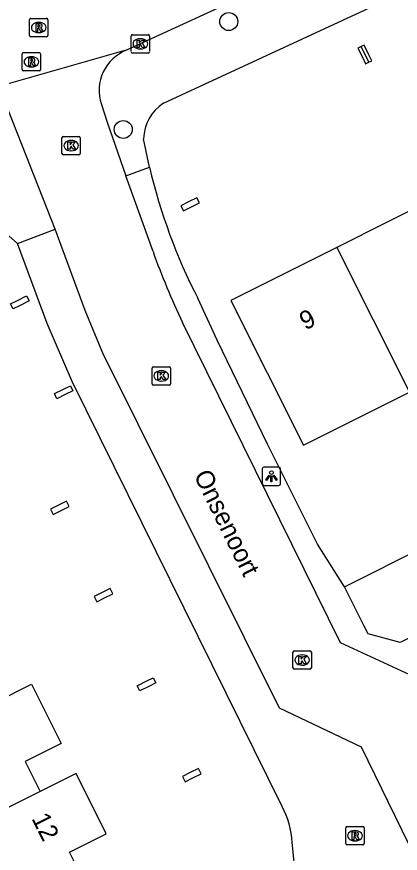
# Model space of a CAD drawing. Extents: x 157793 to 159380, y 380882 to 382313.
# Drawn here: x 158311.85 to 158332.75, y 381558.61 to 381604.2 of the extents above; entities that cross this region are included whole.
import ezdxf

# ---------------------------------------------------------------- set-up
doc = ezdxf.new("R2010")
doc.units = 0
for name, color, linetype in [('IMGEO_Boom', 7, 'Continuous'), ('IMGEO_Kolk', 7, 'Continuous'), ('IMGEO_Lichtpunt', 7, 'Continuous'), ('IMGEO_Muur', 7, 'Continuous'), ('IMGEO_Openbare_ruimte_label', 7, 'Continuous'), ('IMGEO_Pand', 7, 'Continuous'), ('IMGEO_Pand_nummerreeks', 7, 'Continuous'), ('IMGEO_Rijbaan_lokaal_open', 7, 'Continuous'), ('IMGEO_Rioolput', 7, 'Continuous'), ('IMGEO_Voetpad_open', 7, 'Continuous')]:
    doc.layers.add(name, color=color, linetype=linetype)

msp = doc.modelspace()

# ---------------------------------------------------------------- linework, layer by layer
at = {"layer": 'IMGEO_Boom'}
for centre in [(158323.405, 381603.937), (158317.653, 381598.056)]:
    msp.add_circle(centre, 0.489, dxfattribs=at)
at = {"layer": 'IMGEO_Kolk'}
for p, q in [((158318.085, 381602.296), (158318.085, 381603.148)), ((158318.16, 381603.222), (158319.012, 381603.222)), ((158318.573, 381603.002), (158318.598, 381603.002)), ((158319.086, 381603.148), (158319.086, 381602.296)), ((158318.596, 381602.442), (158318.571, 381602.442)), ((158319.012, 381602.222), (158318.16, 381602.222)), ((158314.311, 381596.751), (158314.311, 381597.603)), ((158314.386, 381597.677), (158315.238, 381597.677)), ((158314.799, 381597.457), (158314.824, 381597.457)), ((158315.312, 381597.603), (158315.312, 381596.751)), ((158314.822, 381596.897), (158314.797, 381596.897)), ((158315.238, 381596.677), (158314.386, 381596.677)), ((158319.225, 381584.201), (158319.225, 381585.053)), ((158319.3, 381585.127), (158320.152, 381585.127)), ((158320.226, 381585.053), (158320.226, 381584.201)), ((158319.713, 381584.907), (158319.738, 381584.907)), ((158320.152, 381584.127), (158319.3, 381584.127)), ((158319.736, 381584.347), (158319.711, 381584.347)), ((158326.904, 381568.717), (158326.904, 381569.569)), ((158326.979, 381569.643), (158327.831, 381569.643)), ((158327.905, 381569.569), (158327.905, 381568.717)), ((158327.392, 381569.423), (158327.417, 381569.423)), ((158327.831, 381568.643), (158326.979, 381568.643)), ((158327.415, 381568.863), (158327.39, 381568.863))]:
    msp.add_line(p, q, dxfattribs=at)
for points in [[(158318.085, 381602.296), (158318.085, 381603.148)], [(158318.16, 381603.222), (158319.012, 381603.222)], [(158318.406, 381602.922), (158318.529, 381602.922), (158318.529, 381602.771), (158318.659, 381602.922), (158318.823, 381602.922), (158318.677, 381602.771), (158318.83, 381602.522), (158318.678, 381602.522), (158318.593, 381602.686), (158318.529, 381602.619), (158318.529, 381602.522), (158318.406, 381602.522), (158318.406, 381602.922)], [(158319.086, 381603.148), (158319.086, 381602.296)], [(158319.012, 381602.222), (158318.16, 381602.222)], [(158314.311, 381596.751), (158314.311, 381597.603)], [(158314.386, 381597.677), (158315.238, 381597.677)], [(158314.632, 381597.377), (158314.755, 381597.377), (158314.755, 381597.226), (158314.885, 381597.377), (158315.049, 381597.377), (158314.903, 381597.226), (158315.056, 381596.977), (158314.904, 381596.977), (158314.819, 381597.141), (158314.755, 381597.074), (158314.755, 381596.977), (158314.632, 381596.977), (158314.632, 381597.377)], [(158315.312, 381597.603), (158315.312, 381596.751)], [(158315.238, 381596.677), (158314.386, 381596.677)], [(158319.225, 381584.201), (158319.225, 381585.053)], [(158319.3, 381585.127), (158320.152, 381585.127)], [(158320.226, 381585.053), (158320.226, 381584.201)], [(158319.546, 381584.827), (158319.669, 381584.827), (158319.669, 381584.676), (158319.799, 381584.827), (158319.963, 381584.827), (158319.817, 381584.676), (158319.97, 381584.427), (158319.818, 381584.427), (158319.733, 381584.591), (158319.669, 381584.524), (158319.669, 381584.427), (158319.546, 381584.427), (158319.546, 381584.827)], [(158320.152, 381584.127), (158319.3, 381584.127)], [(158326.904, 381568.717), (158326.904, 381569.569)], [(158326.979, 381569.643), (158327.831, 381569.643)], [(158327.905, 381569.569), (158327.905, 381568.717)], [(158327.225, 381569.343), (158327.348, 381569.343), (158327.348, 381569.192), (158327.478, 381569.343), (158327.642, 381569.343), (158327.496, 381569.192), (158327.649, 381568.943), (158327.497, 381568.943), (158327.412, 381569.107), (158327.348, 381569.04), (158327.348, 381568.943), (158327.225, 381568.943), (158327.225, 381569.343)], [(158327.831, 381568.643), (158326.979, 381568.643)]]:
    msp.add_lwpolyline(points, dxfattribs=at)
for centre, start, end in [((158318.162, 381603.146), 91.552, 178.448), ((158318.162, 381603.146), 91.552, 178.448), ((158319.01, 381603.146), 1.552, 88.448), ((158319.01, 381603.146), 1.552, 88.448), ((158318.162, 381602.298), 181.552, 268.448), ((158318.162, 381602.298), 181.552, 268.448), ((158319.01, 381602.298), 271.552, 358.448), ((158319.01, 381602.298), 271.552, 358.448), ((158314.388, 381597.601), 91.552, 178.448), ((158314.388, 381597.601), 91.552, 178.448), ((158315.236, 381597.601), 1.552, 88.448), ((158315.236, 381597.601), 1.552, 88.448), ((158314.388, 381596.753), 181.552, 268.448), ((158314.388, 381596.753), 181.552, 268.448), ((158315.236, 381596.753), 271.552, 358.448), ((158315.236, 381596.753), 271.552, 358.448), ((158319.302, 381585.051), 91.552, 178.448), ((158319.302, 381585.051), 91.552, 178.448), ((158320.15, 381585.051), 1.552, 88.448), ((158320.15, 381585.051), 1.552, 88.448), ((158319.302, 381584.203), 181.552, 268.448), ((158319.302, 381584.203), 181.552, 268.448), ((158320.15, 381584.203), 271.552, 358.448), ((158320.15, 381584.203), 271.552, 358.448), ((158326.981, 381569.567), 91.552, 178.448), ((158326.981, 381569.567), 91.552, 178.448), ((158327.829, 381569.567), 1.552, 88.448), ((158327.829, 381569.567), 1.552, 88.448), ((158326.981, 381568.719), 181.552, 268.448), ((158326.981, 381568.719), 181.552, 268.448), ((158327.829, 381568.719), 271.552, 358.448), ((158327.829, 381568.719), 271.552, 358.448)]:
    msp.add_arc(centre, 0.0765, start, end, dxfattribs=at)
for centre, major_axis, ratio, start_param, end_param in [((158318.572, 381602.722), (-0.387, 0.002), 0.722429, 4.712389, 7.853982), ((158318.597, 381602.722), (-0.39, 0.002), 0.717154, 1.570796, 4.712389), ((158314.798, 381597.177), (-0.387, 0.002), 0.722429, 4.712389, 7.853982), ((158314.823, 381597.177), (-0.39, 0.002), 0.717154, 1.570796, 4.712389), ((158319.712, 381584.627), (-0.387, 0.002), 0.722429, 4.712389, 7.853982), ((158319.737, 381584.627), (-0.39, 0.002), 0.717154, 1.570796, 4.712389), ((158327.391, 381569.143), (-0.387, 0.002), 0.722429, 4.712389, 7.853982), ((158327.416, 381569.143), (-0.39, 0.002), 0.717154, 1.570796, 4.712389)]:
    msp.add_ellipse(centre, major_axis=major_axis, ratio=ratio, start_param=start_param, end_param=end_param, dxfattribs=at)
at = {"layer": 'IMGEO_Lichtpunt'}
for p, q in [((158325.23, 381579.56), (158325.23, 381578.753)), ((158325.23, 381579.56), (158325.23, 381578.753)), ((158326.132, 381579.655), (158325.324, 381579.655)), ((158326.132, 381579.655), (158325.324, 381579.655)), ((158326.226, 381578.753), (158326.226, 381579.56)), ((158326.226, 381578.753), (158326.226, 381579.56)), ((158325.324, 381578.659), (158326.132, 381578.659)), ((158325.324, 381578.659), (158326.132, 381578.659))]:
    msp.add_line(p, q, dxfattribs=at)
for points in [[(158325.604, 381579.224), (158325.643, 381579.196), (158325.455, 381578.934), (158325.417, 381578.961), (158325.604, 381579.224)], [(158325.706, 381579.176), (158325.753, 381579.176), (158325.753, 381578.854), (158325.706, 381578.854), (158325.706, 381579.176)], [(158325.816, 381579.196), (158325.854, 381579.223), (158326.041, 381578.961), (158326.002, 381578.933), (158325.816, 381579.196)]]:
    msp.add_lwpolyline(points, dxfattribs=at)
msp.add_circle((158325.729, 381579.358), 0.0994, dxfattribs=at)
for centre, start, end in [((158325.324, 381579.56), 90, 180), ((158325.324, 381579.56), 90, 180), ((158326.132, 381579.56), 0, 90), ((158326.132, 381579.56), 0, 90), ((158325.324, 381578.753), 180, 270), ((158325.324, 381578.753), 180, 270), ((158326.132, 381578.753), 270, 0), ((158326.132, 381578.753), 270, 360)]:
    msp.add_arc(centre, 0.0946, start, end, dxfattribs=at)
at = {"layer": 'IMGEO_Muur'}
msp.add_lwpolyline([(158328.244, 381575.455), (158325.524, 381580.915)], dxfattribs=at)
at = {"layer": 'IMGEO_Pand'}
for points in [[(158330.618, 381602.577), (158330.439, 381602.488), (158330.686, 381601.989), (158330.864, 381601.631), (158331.037, 381601.716)], [(158331.037, 381601.716), (158331.208, 381601.801), (158331.03, 381602.16), (158330.783, 381602.658), (158330.618, 381602.577)], [(158331.037, 381601.716), (158330.618, 381602.577)], [(158321.806, 381594.056), (158321.667, 381594.335), (158321.208, 381594.106), (158320.796, 381593.9), (158320.935, 381593.621), (158321.806, 381594.056)], [(158334.921, 381594.458), (158329.291, 381591.63)], [(158329.291, 381591.63), (158323.52, 381588.731), (158327.48, 381580.848), (158333.249, 381583.746)], [(158329.291, 381591.63), (158333.249, 381583.746)], [(158311.655, 381588.28), (158311.516, 381588.559), (158311.889, 381588.745), (158312.387, 381588.994), (158312.526, 381588.715), (158312.028, 381588.466), (158311.655, 381588.28)], [(158314.492, 381583.606), (158314.039, 381583.38), (158313.9, 381583.659), (158314.353, 381583.885), (158314.771, 381584.094), (158314.91, 381583.815), (158314.492, 381583.606)], [(158314.706, 381577.518), (158314.567, 381577.797), (158314.128, 381577.578), (158313.696, 381577.362), (158313.835, 381577.083), (158314.267, 381577.299), (158314.706, 381577.518)], [(158329.712, 381573.133), (158334.135, 381575.354), (158334.61, 381574.406), (158337.326, 381575.77), (158338.68, 381573.074)], [(158317.08, 381572.759), (158316.941, 381573.038), (158316.498, 381572.817), (158316.07, 381572.603), (158316.209, 381572.324), (158316.637, 381572.538), (158317.08, 381572.759)], [(158338.68, 381573.074), (158332.738, 381570.09), (158330.996, 381570.578), (158330.793, 381570.982), (158329.712, 381573.133)], [(158318.939, 381568.002), (158319.29, 381568.177), (158319.429, 381567.898), (158319.078, 381567.723), (158318.558, 381567.463), (158318.419, 381567.742), (158318.939, 381568.002)], [(158310.723, 381566.869), (158312.657, 381567.834), (158314.275, 381564.596), (158312.313, 381563.616), (158313.128, 381561.984)], [(158321.891, 381562.948), (158321.752, 381563.227), (158321.308, 381563.006), (158320.881, 381562.792), (158321.02, 381562.513), (158321.448, 381562.727), (158321.891, 381562.948)], [(158314.714, 381556.21), (158315.705, 381556.705), (158314.722, 381558.673), (158316.724, 381559.673), (158315.083, 381562.959), (158313.128, 381561.984)], [(158313.128, 381561.984), (158309.797, 381560.323), (158308.888, 381562.146), (158304.092, 381559.756)]]:
    msp.add_lwpolyline(points, dxfattribs=at)
at = {"layer": 'IMGEO_Rijbaan_lokaal_open'}
for points in [[(158354.482, 381618.62), (158344.86, 381614.672), (158336.433, 381610.914), (158332.577, 381609.207), (158325.082, 381605.727), (158317.867, 381602.39)], [(158317.867, 381602.39), (158310.468, 381600.286)], [(158316.46, 381599.418), (158316.78, 381598.456), (158317.792, 381595.533)], [(158313.944, 381592.625), (158312.131, 381597.246), (158311.373, 381599.121)], [(158319.276, 381591.407), (158317.792, 381595.533)], [(158335.44, 381554.562), (158330.64, 381564.394), (158326.163, 381566.514), (158316.548, 381585.866), (158315.575, 381588.183), (158313.944, 381592.625)], [(158334.139, 381567.739), (158333.98, 381568.016), (158329.502, 381570.078), (158320.88, 381587.535)]]:
    msp.add_lwpolyline(points, dxfattribs=at)
for centre, radius, start, end in [((158318.695, 381600.179), 2.361, 110.532, 198.8005), ((158358.382, 381605.339), 41.514, 199.6086, 205.3955)]:
    msp.add_arc(centre, radius, start, end, dxfattribs=at)
at = {"layer": 'IMGEO_Rioolput'}
for p, q in [((158312.545, 381603.186), (158312.545, 381604.038)), ((158312.62, 381604.112), (158313.472, 381604.112)), ((158313.033, 381603.892), (158313.058, 381603.892)), ((158313.546, 381604.038), (158313.546, 381603.186)), ((158313.056, 381603.332), (158313.031, 381603.332)), ((158313.472, 381603.112), (158312.62, 381603.112)), ((158312.147, 381601.317), (158312.147, 381602.169)), ((158312.222, 381602.243), (158313.074, 381602.243)), ((158312.635, 381602.023), (158312.66, 381602.023)), ((158313.148, 381602.169), (158313.148, 381601.317)), ((158312.658, 381601.463), (158312.633, 381601.463)), ((158313.074, 381601.243), (158312.222, 381601.243)), ((158329.784, 381559.141), (158329.784, 381559.993)), ((158329.859, 381560.067), (158330.711, 381560.067)), ((158330.785, 381559.993), (158330.785, 381559.141)), ((158330.272, 381559.847), (158330.297, 381559.847)), ((158330.711, 381559.067), (158329.859, 381559.067)), ((158330.295, 381559.287), (158330.27, 381559.287))]:
    msp.add_line(p, q, dxfattribs=at)
for points in [[(158312.545, 381603.186), (158312.545, 381604.038)], [(158312.62, 381604.112), (158313.472, 381604.112)], [(158313.134, 381603.81), (158312.882, 381603.812), (158312.882, 381603.412)], [(158313.06, 381603.731), (158313.006, 381603.731), (158313.006, 381603.65)], [(158313.546, 381604.038), (158313.546, 381603.186)], [(158312.882, 381603.412), (158313.006, 381603.412), (158313.006, 381603.574), (158313.017, 381603.574)], [(158313.006, 381603.65), (158313.058, 381603.65)], [(158313.064, 381603.545), (158313.135, 381603.412), (158313.275, 381603.412), (158313.21, 381603.538)], [(158313.472, 381603.112), (158312.62, 381603.112)], [(158312.147, 381601.317), (158312.147, 381602.169)], [(158312.222, 381602.243), (158313.074, 381602.243)], [(158312.736, 381601.941), (158312.484, 381601.943), (158312.484, 381601.543)], [(158312.662, 381601.862), (158312.608, 381601.862), (158312.608, 381601.781)], [(158313.148, 381602.169), (158313.148, 381601.317)], [(158312.484, 381601.543), (158312.608, 381601.543), (158312.608, 381601.705), (158312.619, 381601.705)], [(158312.608, 381601.781), (158312.66, 381601.781)], [(158312.666, 381601.676), (158312.737, 381601.543), (158312.877, 381601.543), (158312.812, 381601.669)], [(158313.074, 381601.243), (158312.222, 381601.243)], [(158329.784, 381559.141), (158329.784, 381559.993)], [(158329.859, 381560.067), (158330.711, 381560.067)], [(158330.785, 381559.993), (158330.785, 381559.141)], [(158330.373, 381559.765), (158330.121, 381559.767), (158330.121, 381559.367)], [(158330.121, 381559.367), (158330.245, 381559.367), (158330.245, 381559.529), (158330.256, 381559.529)], [(158330.299, 381559.686), (158330.245, 381559.686), (158330.245, 381559.605)], [(158330.245, 381559.605), (158330.297, 381559.605)], [(158330.303, 381559.5), (158330.374, 381559.367), (158330.514, 381559.367), (158330.449, 381559.493)], [(158330.711, 381559.067), (158329.859, 381559.067)]]:
    msp.add_lwpolyline(points, dxfattribs=at)
for centre, radius, start, end in [((158312.622, 381604.036), 0.0765, 91.552, 178.448), ((158312.622, 381604.036), 0.0765, 91.552, 178.448), ((158313.066, 381603.635), 0.0964, 77.0061, 93.1865), ((158313.08, 381603.692), 0.0378, 276.6634, 79.6772), ((158313.133, 381603.7), 0.109, 350.3612, 89.416), ((158313.131, 381603.7), 0.112, 277.5842, 350.9817), ((158313.47, 381604.036), 0.0765, 1.552, 88.448), ((158313.47, 381604.036), 0.0765, 1.552, 88.448), ((158313.016, 381603.521), 0.0533, 26.0293, 88.6989), ((158313.042, 381603.839), 0.19, 274.7715, 282.9687), ((158313.115, 381603.485), 0.108, 29.5134, 73.7905), ((158312.622, 381603.188), 0.0765, 181.552, 268.448), ((158312.622, 381603.188), 0.0765, 181.552, 268.448), ((158313.47, 381603.188), 0.0765, 271.552, 358.448), ((158313.47, 381603.188), 0.0765, 271.552, 358.448), ((158312.224, 381602.167), 0.0765, 91.552, 178.448), ((158312.224, 381602.167), 0.0765, 91.552, 178.448), ((158312.668, 381601.766), 0.0964, 77.0061, 93.1865), ((158312.682, 381601.823), 0.0378, 276.6634, 79.6772), ((158312.735, 381601.831), 0.109, 350.3612, 89.416), ((158313.072, 381602.167), 0.0765, 1.552, 88.448), ((158313.072, 381602.167), 0.0765, 1.552, 88.448), ((158312.618, 381601.652), 0.0533, 26.0293, 88.6989), ((158312.644, 381601.97), 0.19, 274.7715, 282.9687), ((158312.733, 381601.831), 0.112, 277.5842, 350.9817), ((158312.717, 381601.616), 0.108, 29.5134, 73.7905), ((158312.224, 381601.319), 0.0765, 181.552, 268.448), ((158312.224, 381601.319), 0.0765, 181.552, 268.448), ((158313.072, 381601.319), 0.0765, 271.552, 358.448), ((158313.072, 381601.319), 0.0765, 271.552, 358.448), ((158329.861, 381559.991), 0.0765, 91.552, 178.448), ((158329.861, 381559.991), 0.0765, 91.552, 178.448), ((158330.709, 381559.991), 0.0765, 1.552, 88.448), ((158330.709, 381559.991), 0.0765, 1.552, 88.448), ((158330.255, 381559.476), 0.0533, 26.0293, 88.6989), ((158330.281, 381559.794), 0.19, 274.7715, 282.9687), ((158330.305, 381559.59), 0.0964, 77.0061, 93.1865), ((158330.319, 381559.647), 0.0378, 276.6634, 79.6772), ((158330.372, 381559.655), 0.109, 350.3612, 89.416), ((158330.37, 381559.655), 0.112, 277.5842, 350.9817), ((158330.354, 381559.44), 0.108, 29.5134, 73.7905), ((158329.861, 381559.143), 0.0765, 181.552, 268.448), ((158329.861, 381559.143), 0.0765, 181.552, 268.448), ((158330.709, 381559.143), 0.0765, 271.552, 358.448), ((158330.709, 381559.143), 0.0765, 271.552, 358.448)]:
    msp.add_arc(centre, radius, start, end, dxfattribs=at)
for centre, major_axis, ratio, start_param, end_param in [((158313.032, 381603.612), (-0.387, 0.002), 0.722429, 4.712389, 7.853982), ((158313.057, 381603.612), (-0.39, 0.002), 0.717154, 1.570796, 4.712389), ((158312.634, 381601.743), (-0.387, 0.002), 0.722429, 4.712389, 7.853982), ((158312.659, 381601.743), (-0.39, 0.002), 0.717154, 1.570796, 4.712389), ((158330.271, 381559.567), (-0.387, 0.002), 0.722429, 4.712389, 7.853982), ((158330.296, 381559.567), (-0.39, 0.002), 0.717154, 1.570796, 4.712389)]:
    msp.add_ellipse(centre, major_axis=major_axis, ratio=ratio, start_param=start_param, end_param=end_param, dxfattribs=at)
at = {"layer": 'IMGEO_Voetpad_open'}
for points in [[(158319.848, 381599.488), (158334.016, 381606.06), (158346.202, 381611.49), (158353.591, 381614.531), (158355.743, 381615.281)], [(158319.089, 381595.996), (158318.765, 381597.539)], [(158317.792, 381595.533), (158319.089, 381595.996)], [(158311.884, 381591.846), (158310.003, 381593.502)], [(158311.884, 381591.846), (158313.944, 381592.625)], [(158326.321, 381561.157), (158314.872, 381584.329), (158313.497, 381587.49), (158311.884, 381591.846)], [(158329.712, 381573.133), (158328.244, 381575.455), (158325.524, 381580.915), (158322.768, 381586.579), (158321.71, 381588.865)], [(158327.283, 381553.518), (158327.267, 381555.273), (158326.868, 381559.208)]]:
    msp.add_lwpolyline(points, dxfattribs=at)
for centre, radius, start, end in [((158321.085, 381597.525), 2.32, 122.2252, 179.6556), ((158349.373, 381603.08), 31.102, 193.1653, 207.1965), ((158321.967, 381558.884), 4.911, 3.7842, 27.5701)]:
    msp.add_arc(centre, radius, start, end, dxfattribs=at)

# ---------------------------------------------------------------- texts
at = {"layer": 'IMGEO_Openbare_ruimte_label'}
msp.add_text('Onsenoort', height=1, rotation=296.2319, dxfattribs=at).set_placement((158321.476, 381579.214))
at = {"layer": 'IMGEO_Pand_nummerreeks'}
for s, rotation, p in [('9', 26.6706, (158327.576, 381587.098)), ('12', 296.5392, (158312.639, 381560.511))]:
    msp.add_text(s, height=1, rotation=rotation, dxfattribs=at).set_placement(p)

doc.saveas('drawing.dxf')
